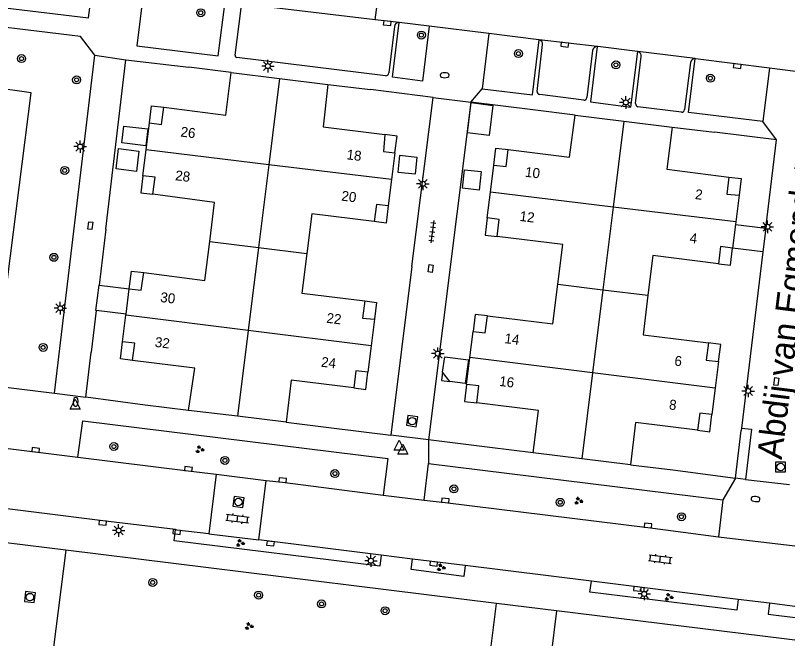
# Model space of a CAD drawing. Extents: x 131000 to 133014, y 396499 to 399001.
# Drawn here: x 131834.6 to 131912.1, y 397124 to 397186.5 of the extents above; entities that cross this region are included whole.
import ezdxf

# ---------------------------------------------------------------- set-up
doc = ezdxf.new("R2010")
doc.units = 0
for name, color, linetype in [('gg-afsc-erfafscheiding', 7, 'Continuous'), ('gg-afsc-muur', 7, 'Continuous'), ('gg-anno-huisnummerreeks BGT', 7, 'Continuous'), ('gg-anno-openbare ruimte label', 7, 'Continuous'), ('gg-bbg-bijgebouw', 7, 'Continuous'), ('gg-bbg-hoofdgebouw', 7, 'Continuous'), ('gg-bbg-luifel en loopbrug', 7, 'Continuous'), ('gg-bbg-tussenscheiding', 7, 'Continuous'), ('gg-knt-verharding', 7, 'Continuous'), ('gg-knt-verharding nz', 7, 'Continuous'), ('gt-grn-groengrens', 7, 'Continuous'), ('gt-grn-weggrens', 7, 'Continuous'), ('gt-symb-boom', 7, 'Continuous'), ('gt-symb-brandkraan', 7, 'Continuous'), ('gt-symb-groenvak', 7, 'Continuous'), ('gt-symb-klinker verharding', 7, 'Continuous'), ('gt-symb-kolk', 7, 'Continuous'), ('gt-symb-kolk center center', 7, 'Continuous'), ('gt-symb-lichtmast', 7, 'Continuous'), ('gt-symb-rioolschacht', 7, 'Continuous'), ('gt-symb-tegel verharding', 7, 'Continuous'), ('gt-symb-waterafsluiter', 7, 'Continuous')]:
    doc.layers.add(name, color=color, linetype=linetype)

# ---------------------------------------------------------------- blocks, each defined once
blk = doc.blocks.new('gt0-LMAST')
at = {"layer": 'gt-symb-lichtmast'}
for p, q in [((-0.182, 0.173), (-0.447, 0.438)), ((-0.005, 0.246), (-0.005, 0.621)), ((0.172, 0.173), (0.437, 0.438)), ((-0.255, -0.004), (-0.63, -0.004)), ((-0.182, -0.181), (-0.447, -0.446)), ((-0.005, -0.254), (-0.005, -0.629)), ((0.437, -0.446), (0.172, -0.181)), ((0.245, -0.004), (0.62, -0.004))]:
    blk.add_line(p, q, dxfattribs=at)
blk.add_circle((-0.005, -0.004), 0.25, dxfattribs=at)
blk = doc.blocks.new('gt0-KOLKCC')
at = {"layer": 'gt-symb-kolk center center'}
blk.add_lwpolyline([(-0.375, 0.2), (0.375, 0.2), (0.375, -0.2), (-0.375, -0.2)], close=True, dxfattribs=at)
blk = doc.blocks.new('gt0-BR')
at = {"layer": 'gt-symb-brandkraan'}
for centre, radius, start, end in [((-0.244, 0), 0.206, 107.56694, 252.43307), ((0.599, -2.664), 3, 106.89205, 107.56694), ((0, -0.691), 0.938, 73.10799, 106.89205), ((-0.599, -2.664), 3, 72.43309, 73.10799), ((0.244, 0), 0.206, 287.56695, 72.43309), ((0.599, 2.664), 3, 252.43307, 253.10797), ((0, 0.691), 0.938, 253.10797, 286.89206), ((-0.599, 2.664), 3, 286.89206, 287.56695)]:
    blk.add_arc(centre, radius, start, end, dxfattribs=at)
blk = doc.blocks.new('gt0-RS')
at = {"layer": 'gt-symb-rioolschacht'}
blk.add_lwpolyline([(-0.5, -0.5), (0.5, -0.5), (0.5, 0.5), (-0.5, 0.5)], close=True, dxfattribs=at)
blk.add_circle((0, 0), 0.375, dxfattribs=at)
blk = doc.blocks.new('gt0-KOLK')
at = {"layer": 'gt-symb-kolk'}
blk.add_lwpolyline([(0, 0), (0.375, 0), (0.375, 0.4), (-0.375, 0.4), (-0.375, 0), (0, 0)], dxfattribs=at)
blk = doc.blocks.new('gt0-BOOM')
at = {"layer": 'gt-symb-boom'}
for radius in [0.4, 0.2]:
    blk.add_circle((0, 0), radius, dxfattribs=at)
blk = doc.blocks.new('gt0-GRVAK')
at = {"layer": 'gt-symb-groenvak'}
for p, q in [((-0.11, 0.189), (-0.228, 0.24)), ((-0.182, 0.153), (0.088, 0.153)), ((-0.091, 0.211), (-0.156, 0.322)), ((-0.047, 0.214), (-0.047, 0.393)), ((-0.004, 0.211), (0.061, 0.322)), ((0.015, 0.189), (0.133, 0.24)), ((0.262, -0.052), (0.197, 0.059)), ((0.305, -0.049), (0.305, 0.13)), ((0.349, -0.052), (0.414, 0.059)), ((-0.245, -0.228), (-0.363, -0.177)), ((-0.318, -0.264), (-0.047, -0.264)), ((-0.226, -0.206), (-0.291, -0.095)), ((-0.183, -0.203), (-0.183, -0.024)), ((-0.139, -0.206), (-0.074, -0.095)), ((-0.12, -0.228), (-0.002, -0.177)), ((0.243, -0.074), (0.125, -0.023)), ((0.17, -0.11), (0.441, -0.11)), ((0.368, -0.074), (0.486, -0.023))]:
    blk.add_line(p, q, dxfattribs=at)
blk = doc.blocks.new('gt0-KL1')
at = {"layer": 'gt-symb-klinker verharding'}
for p, q in [((-1.15, 0.3), (1.15, 0.3)), ((-1, -0.3), (-1, 0.3)), ((-0.5, 0.3), (-0.5, 0.45)), ((0, -0.3), (0, 0.3)), ((0.5, 0.3), (0.5, 0.45)), ((1, -0.3), (1, 0.3)), ((-1.15, -0.3), (1.15, -0.3)), ((-0.5, -0.45), (-0.5, -0.3)), ((0.5, -0.45), (0.5, -0.3))]:
    blk.add_line(p, q, dxfattribs=at)
blk = doc.blocks.new('gt0-WAFSL')
at = {"layer": 'gt-symb-waterafsluiter'}
for p, q in [((-0.5, -0.333), (0, 0.667)), ((0, 0.667), (0.5, -0.333)), ((0.5, -0.333), (-0.5, -0.333))]:
    blk.add_line(p, q, dxfattribs=at)
blk = doc.blocks.new('gt0-TEG1')
at = {"layer": 'gt-symb-tegel verharding'}
for p, q in [((-1.125, 0), (1.125, 0)), ((-0.9, -0.25), (-0.9, 0.25)), ((-0.45, -0.25), (-0.45, 0.25)), ((0, -0.25), (0, 0.25)), ((0.45, -0.25), (0.45, 0.25)), ((0.9, -0.25), (0.9, 0.25))]:
    blk.add_line(p, q, dxfattribs=at)

msp = doc.modelspace()

# ---------------------------------------------------------------- linework, layer by layer
at = {"layer": 'gg-afsc-erfafscheiding'}
for p, q in [((131843.672, 397165.05), (131845.68, 397182.06)), ((131845.68, 397182.06), (131851.992, 397181.295)), ((131876.5, 397178.28), (131870.228, 397179.055)), ((131874.381, 397161.305), (131876.5, 397178.28)), ((131910.95, 397174.03), (131904.748, 397174.775)), ((131909.907, 397165.433), (131910.95, 397174.03)), ((131841.68, 397148.18), (131842.215, 397152.714)), ((131847.613, 397147.407), (131841.68, 397148.18)), ((131866.028, 397145.165), (131872.27, 397144.39)), ((131906.83, 397140.07), (131907.409, 397144.844)), ((131882.183, 397143.157), (131876.04, 397143.92)), ((131900.558, 397140.895), (131906.83, 397140.07))]:
    msp.add_line(p, q, dxfattribs=at)
at = {"layer": 'gg-afsc-muur'}
for p, q in [((131856.26, 397180.77), (131851.992, 397181.295)), ((131865.96, 397179.58), (131870.228, 397179.055)), ((131890.77, 397176.5), (131886.502, 397177.025)), ((131900.48, 397175.3), (131904.748, 397174.775)), ((131851.98, 397146.87), (131847.613, 397147.407)), ((131861.76, 397145.69), (131866.028, 397145.165)), ((131886.55, 397142.62), (131882.183, 397143.157)), ((131896.29, 397141.42), (131900.558, 397140.895))]:
    msp.add_line(p, q, dxfattribs=at)
at = {"layer": 'gg-bbg-bijgebouw'}
for p, q in [((131843.008, 397159.427), (131846.01, 397159.07)), ((131845.699, 397156.52), (131842.708, 397156.885)), ((131878.189, 397149.76), (131877.463, 397150.717))]:
    msp.add_line(p, q, dxfattribs=at)
for points in [[(131845.489, 397175.405), (131847.9, 397175.119), (131847.7, 397173.43), (131845.289, 397173.717), (131845.489, 397175.405)], [(131846.741, 397170.849), (131844.695, 397171.099), (131844.944, 397173.133), (131846.99, 397172.883), (131846.741, 397170.849)], [(131873.129, 397172.46), (131872.951, 397170.787), (131874.73, 397170.598), (131874.904, 397172.235), (131873.129, 397172.46)], [(131879.446, 397169.168), (131879.659, 397171.021), (131881.329, 397170.829), (131881.116, 397168.976), (131879.446, 397169.168)], [(131842.708, 397156.885), (131842.681, 397156.888), (131842.988, 397159.429), (131843.008, 397159.427)], [(131877.463, 397150.717), (131877.667, 397152.258), (131880.049, 397151.942), (131879.733, 397149.561), (131878.189, 397149.76)]]:
    msp.add_lwpolyline(points, dxfattribs=at)
at = {"layer": 'gg-bbg-hoofdgebouw'}
for p, q in [((131856.26, 397180.77), (131861.11, 397180.175)), ((131861.11, 397180.175), (131865.96, 397179.58)), ((131890.77, 397176.5), (131895.625, 397175.9)), ((131847.717, 397173.012), (131848.05, 397175.73)), ((131895.625, 397175.9), (131900.48, 397175.3)), ((131847.4, 397170.42), (131847.717, 397173.012)), ((131872.68, 397172.72), (131872.343, 397170.037)), ((131882.246, 397168.754), (131882.58, 397171.48)), ((131872.343, 397170.037), (131872.01, 397167.38)), ((131881.93, 397166.18), (131882.246, 397168.754)), ((131907.21, 397168.45), (131906.878, 397165.782)), ((131906.847, 397165.532), (131906.55, 397163.15)), ((131906.878, 397165.782), (131906.847, 397165.532)), ((131845.36, 397153.74), (131845.685, 397156.407)), ((131845.685, 397156.407), (131845.699, 397156.52)), ((131870.62, 397156.02), (131870.293, 397153.336)), ((131880.199, 397152.169), (131880.52, 397154.8)), ((131870.293, 397153.336), (131869.97, 397150.69)), ((131879.87, 397149.48), (131880.199, 397152.169)), ((131905.14, 397151.76), (131904.811, 397149.107)), ((131904.811, 397149.107), (131904.48, 397146.44)), ((131856.87, 397146.28), (131851.98, 397146.87)), ((131861.76, 397145.69), (131856.87, 397146.28)), ((131891.421, 397142.02), (131886.55, 397142.62)), ((131896.29, 397141.42), (131891.421, 397142.02))]:
    msp.add_line(p, q, dxfattribs=at)
for points in [[(131849.5, 397177.29), (131855.7, 397176.5), (131856.26, 397180.77)], [(131865.96, 397179.58), (131865.47, 397175.32), (131871.67, 397174.55)], [(131848.05, 397175.73), (131849.25, 397175.57), (131849.5, 397177.29)], [(131884.03, 397173.04), (131890.2, 397172.28), (131890.77, 397176.5)], [(131900.48, 397175.3), (131899.95, 397171.06), (131906.18, 397170.28)], [(131871.67, 397174.55), (131871.52, 397172.83), (131872.68, 397172.72)], [(131882.58, 397171.48), (131883.82, 397171.33), (131884.03, 397173.04)], [(131848.4, 397168.55), (131848.62, 397170.28), (131847.4, 397170.42)], [(131906.18, 397170.28), (131905.97, 397168.57), (131907.21, 397168.45)], [(131854.09, 397163.819), (131854.58, 397167.73), (131848.4, 397168.55)], [(131872.01, 397167.38), (131870.81, 397167.53), (131870.6, 397165.82)], [(131870.6, 397165.82), (131864.34, 397166.6), (131863.845, 397162.62)], [(131882.93, 397164.31), (131883.14, 397166.03), (131881.93, 397166.18)], [(131889.02, 397159.526), (131889.51, 397163.5), (131882.93, 397164.31)], [(131847.47, 397160.69), (131853.6, 397159.91), (131854.09, 397163.819)], [(131906.55, 397163.15), (131905.34, 397163.3), (131905.13, 397161.58)], [(131863.845, 397162.62), (131863.35, 397158.64), (131869.64, 397157.85)], [(131905.13, 397161.58), (131898.55, 397162.4), (131898.055, 397158.425)], [(131846.01, 397159.07), (131847.21, 397158.92), (131847.47, 397160.69)], [(131881.96, 397156.35), (131888.53, 397155.55), (131889.02, 397159.526)], [(131869.64, 397157.85), (131869.42, 397156.13), (131870.62, 397156.02)], [(131898.055, 397158.425), (131897.56, 397154.45), (131904.13, 397153.64)], [(131880.52, 397154.8), (131881.73, 397154.65), (131881.96, 397156.35)], [(131846.34, 397151.89), (131846.57, 397153.61), (131845.36, 397153.74)], [(131904.13, 397153.64), (131903.91, 397151.92), (131905.14, 397151.76)], [(131851.98, 397146.87), (131852.59, 397151.1), (131846.34, 397151.89)], [(131869.97, 397150.69), (131868.76, 397150.84), (131868.55, 397149.12)], [(131868.55, 397149.12), (131862.26, 397149.89), (131861.76, 397145.69)], [(131880.88, 397147.62), (131881.08, 397149.33), (131879.87, 397149.48)], [(131886.55, 397142.62), (131887.08, 397146.86), (131880.88, 397147.62)], [(131904.48, 397146.44), (131903.26, 397146.59), (131903.04, 397144.88)], [(131903.04, 397144.88), (131896.81, 397145.65), (131896.29, 397141.42)]]:
    msp.add_lwpolyline(points, dxfattribs=at)
at = {"layer": 'gg-bbg-luifel en loopbrug'}
for p, q in [((131906.847, 397165.532), (131909.874, 397165.164)), ((131909.874, 397165.164), (131909.585, 397162.782)), ((131909.585, 397162.782), (131906.55, 397163.15))]:
    msp.add_line(p, q, dxfattribs=at)
for points in [[(131848.05, 397175.73), (131848.266, 397177.445), (131849.5, 397177.29)], [(131879.948, 397174.733), (131880.323, 397177.75), (131882.506, 397177.479), (131882.131, 397174.462), (131879.948, 397174.733)], [(131872.68, 397172.72), (131872.891, 397174.396), (131871.67, 397174.55)], [(131882.58, 397171.48), (131882.796, 397173.195), (131884.03, 397173.04)], [(131847.4, 397170.42), (131847.184, 397168.703), (131848.4, 397168.55)], [(131906.18, 397170.28), (131907.421, 397170.124), (131907.21, 397168.45)], [(131872.01, 397167.38), (131871.795, 397165.67), (131870.6, 397165.82)], [(131881.93, 397166.18), (131881.714, 397164.463), (131882.93, 397164.31)], [(131905.13, 397161.58), (131906.334, 397161.429), (131906.55, 397163.15)], [(131846.01, 397159.07), (131846.233, 397160.846), (131847.47, 397160.69)], [(131869.64, 397157.85), (131870.831, 397157.7), (131870.62, 397156.02)], [(131881.96, 397156.35), (131880.734, 397156.504), (131880.52, 397154.8)], [(131846.34, 397151.89), (131845.146, 397152.04), (131845.36, 397153.74)], [(131905.14, 397151.76), (131905.357, 397153.486), (131904.13, 397153.64)], [(131868.55, 397149.12), (131869.754, 397148.969), (131869.97, 397150.69)], [(131877.463, 397150.717), (131877.35, 397149.868), (131878.189, 397149.76)], [(131879.87, 397149.48), (131879.655, 397147.774), (131880.88, 397147.62)], [(131903.04, 397144.88), (131904.264, 397144.726), (131904.48, 397146.44)]]:
    msp.add_lwpolyline(points, dxfattribs=at)
at = {"layer": 'gg-bbg-tussenscheiding'}
for p, q in [((131861.11, 397180.175), (131860.028, 397171.525)), ((131895.625, 397175.9), (131894.554, 397167.269)), ((131860.028, 397171.525), (131847.717, 397173.012)), ((131860.028, 397171.525), (131858.989, 397163.217)), ((131872.343, 397170.037), (131860.028, 397171.525)), ((131894.554, 397167.269), (131882.246, 397168.754)), ((131894.554, 397167.269), (131893.525, 397158.977)), ((131906.878, 397165.782), (131894.554, 397167.269)), ((131854.09, 397163.819), (131858.989, 397163.217)), ((131858.989, 397163.217), (131857.945, 397154.877)), ((131858.989, 397163.217), (131863.845, 397162.62)), ((131889.02, 397159.526), (131893.525, 397158.977)), ((131845.699, 397156.52), (131846.01, 397159.07)), ((131893.525, 397158.977), (131892.491, 397150.64)), ((131893.525, 397158.977), (131898.055, 397158.425)), ((131857.945, 397154.877), (131845.685, 397156.407)), ((131857.945, 397154.877), (131856.87, 397146.28)), ((131870.293, 397153.336), (131857.945, 397154.877)), ((131892.491, 397150.64), (131880.199, 397152.169)), ((131892.491, 397150.64), (131891.421, 397142.02)), ((131904.811, 397149.107), (131892.491, 397150.64))]:
    msp.add_line(p, q, dxfattribs=at)
at = {"layer": 'gg-knt-verharding'}
for p, q in [((131870.701, 397186.07), (131871.424, 397191.519)), ((131856.649, 397182.504), (131857.239, 397187.23)), ((131870.701, 397186.07), (131856.916, 397187.691)), ((131872.624, 397185.394), (131872.071, 397180.725)), ((131882.101, 397184.678), (131876.113, 397185.429)), ((131882.101, 397184.678), (131881.428, 397179.151)), ((131886.937, 397178.875), (131887.492, 397183.576)), ((131838.53, 397148.593), (131842.574, 397182.523)), ((131892.501, 397182.974), (131891.935, 397178.253)), ((131871.745, 397180.456), (131856.81, 397182.274)), ((131896.805, 397177.649), (131897.383, 397182.389)), ((131902.339, 397181.774), (131901.735, 397177.047)), ((131910.239, 397181.229), (131909.579, 397175.858)), ((131910.239, 397181.229), (131917.319, 397180.362)), ((131891.613, 397177.991), (131887.198, 397178.555)), ((131880.3, 397177.81), (131876.04, 397143.92)), ((131886.502, 397177.025), (131880.3, 397177.81)), ((131901.413, 397176.784), (131897.05, 397177.344)), ((131843.672, 397165.05), (131843.008, 397159.427)), ((131909.907, 397165.433), (131909.874, 397165.164)), ((131909.585, 397162.782), (131907.44, 397145.099)), ((131874.381, 397161.305), (131872.27, 397144.39)), ((131842.708, 397156.885), (131842.215, 397152.714)), ((131820.969, 397150.751), (131838.53, 397148.593)), ((131907.44, 397145.099), (131907.409, 397144.844)), ((131828.705, 397143.668), (131840.88, 397142.176)), ((131875.618, 397137.862), (131876.055, 397141.525)), ((131876.055, 397141.525), (131905.57, 397137.9)), ((131854.741, 397140.473), (131854.003, 397134.478)), ((131854.741, 397140.473), (131859.765, 397139.839)), ((131907.845, 397139.936), (131906.83, 397140.07)), ((131859.008, 397133.867), (131859.765, 397139.839)), ((131871.508, 397138.366), (131875.618, 397137.862)), ((131905.57, 397137.9), (131905.118, 397134.194)), ((131854.003, 397134.478), (131859.008, 397133.867)), ((131871.298, 397132.339), (131859.008, 397133.867)), ((131905.118, 397134.194), (131913.376, 397133.198)), ((131839.65, 397132.84), (131833.69, 397133.58)), ((131839.65, 397132.84), (131838.392, 397122.827)), ((131882.85, 397127.501), (131839.65, 397132.84)), ((131874.431, 397131.946), (131871.298, 397132.339)), ((131879.736, 397131.296), (131874.431, 397131.946)), ((131892.385, 397129.738), (131879.736, 397131.296)), ((131907.102, 397127.903), (131892.385, 397129.738)), ((131910.243, 397127.507), (131907.102, 397127.903)), ((131881.574, 397117.283), (131882.85, 397127.501)), ((131888.89, 397126.755), (131882.85, 397127.501)), ((131888.89, 397126.755), (131887.601, 397116.576)), ((131932.1, 397121.415), (131888.89, 397126.755))]:
    msp.add_line(p, q, dxfattribs=at)
for points in [[(131827.009, 397191.489), (131826.587, 397188.122), (131841.946, 397186.248), (131842.364, 397189.558)], [(131847.464, 397188.915), (131846.795, 397183.463), (131854.932, 397182.459), (131855.631, 397187.856)], [(131842.574, 397182.523), (131841.127, 397184.394), (131827.295, 397186.062), (131825.157, 397184.653)], [(131876.113, 397185.429), (131875.448, 397179.916), (131872.44, 397180.295), (131873.088, 397185.786)], [(131876.113, 397185.429), (131873.116, 397185.784), (131873.088, 397185.786)], [(131887.138, 397184.061), (131887.107, 397184.067), (131882.101, 397184.678)], [(131881.428, 397179.151), (131886.478, 397178.541), (131887.138, 397184.061)], [(131892.964, 397183.391), (131892.29, 397177.819), (131896.35, 397177.306), (131897.048, 397182.884)], [(131897.048, 397182.884), (131897.008, 397182.891), (131893.013, 397183.388), (131892.964, 397183.391)], [(131909.579, 397175.858), (131902.121, 397176.771), (131902.781, 397182.165)], [(131902.781, 397182.165), (131902.823, 397182.163), (131910.239, 397181.229)], [(131840.88, 397142.176), (131841.365, 397145.831), (131871.958, 397142.038), (131871.508, 397138.366)], [(131907.44, 397145.099), (131908.457, 397144.976), (131907.845, 397139.936)], [(131840.88, 397142.176), (131851.931, 397140.799), (131854.741, 397140.473)], [(131859.765, 397139.839), (131861.393, 397139.661), (131871.508, 397138.366)], [(131875.618, 397137.862), (131877.709, 397137.623), (131898.041, 397135.116), (131905.118, 397134.194)], [(131850.649, 397134.92), (131843.377, 397135.785), (131830.581, 397137.398)], [(131871.298, 397132.339), (131871.154, 397131.248), (131850.522, 397133.793), (131850.649, 397134.92)], [(131854.003, 397134.478), (131850.804, 397134.858), (131850.649, 397134.92)], [(131879.736, 397131.296), (131879.58, 397130.185), (131874.302, 397130.892), (131874.431, 397131.946)], [(131907.102, 397127.903), (131906.975, 397126.82), (131892.241, 397128.636), (131892.385, 397129.738)], [(131910.243, 397127.507), (131910.116, 397126.429), (131929.318, 397124.057), (131929.446, 397125.143)], [(131929.446, 397125.143), (131917.356, 397126.596), (131910.243, 397127.507)]]:
    msp.add_lwpolyline(points, dxfattribs=at)
for centre, radius, start, end in [((131873.073, 397185.334), 0.453, 88.04431, 172.33978), ((131887.042, 397183.619), 0.452, 354.5052, 77.74598), ((131892.996, 397182.89), 0.502, 93.68335, 170.33208), ((131896.894, 397182.419), 0.49, 356.51975, 71.65799), ((131856.869, 397182.487), 0.221, 175.50143, 254.48261), ((131902.782, 397181.719), 0.446, 90.07021, 172.92272), ((131871.763, 397180.766), 0.311, 266.64756, 352.40816), ((131887.234, 397178.851), 0.298, 175.30064, 263.10245), ((131891.623, 397178.308), 0.317, 268.26925, 349.99881), ((131897.147, 397177.673), 0.343, 183.97518, 253.57316), ((131901.433, 397177.088), 0.305, 266.21653, 352.26532)]:
    msp.add_arc(centre, radius, start, end, dxfattribs=at)
at = {"layer": 'gg-knt-verharding nz'}
for p, q in [((131873.088, 397185.786), (131870.701, 397186.07)), ((131892.964, 397183.391), (131887.138, 397184.061)), ((131902.781, 397182.165), (131897.048, 397182.884))]:
    msp.add_line(p, q, dxfattribs=at)
at = {"layer": 'gt-grn-groengrens'}
msp.add_lwpolyline([(131828.983, 397153.36), (131832.861, 397152.88), (131836.18, 397178.734), (131832.377, 397179.284), (131832.228, 397179.144), (131828.983, 397153.36)], dxfattribs=at)
at = {"layer": 'gt-grn-weggrens'}
for p, q in [((131842.574, 397182.523), (131845.68, 397182.06)), ((131880.3, 397177.81), (131881.428, 397179.151)), ((131876.5, 397178.28), (131880.3, 397177.81)), ((131910.95, 397174.03), (131909.579, 397175.858)), ((131838.53, 397148.593), (131841.68, 397148.18)), ((131876.04, 397143.92), (131872.27, 397144.39)), ((131876.04, 397143.92), (131876.055, 397141.525)), ((131906.83, 397140.07), (131905.57, 397137.9)), ((131907.845, 397139.936), (131912.261, 397139.42))]:
    msp.add_line(p, q, dxfattribs=at)

# ---------------------------------------------------------------- block references
at = {"layer": 'gt-symb-boom'}
for p in [(131853.188, 397186.774), (131875.33, 397184.535), (131835.216, 397182.165), (131885.069, 397182.667), (131894.843, 397181.539), (131840.737, 397180.035), (131904.317, 397180.204), (131839.549, 397170.942), (131838.467, 397162.226), (131837.383, 397153.187), (131844.48, 397143.243), (131855.62, 397141.849), (131866.659, 397140.528), (131878.598, 397138.99), (131889.254, 397137.641), (131901.42, 397136.197), (131848.378, 397129.6), (131859, 397128.329), (131865.313, 397127.443), (131871.688, 397126.762)]:
    msp.add_blockref('gt0-BOOM', p, dxfattribs=at)
at = {"layer": 'gt-symb-brandkraan'}
msp.add_blockref('gt0-BR', (131877.664, 397180.501), dxfattribs=at)
for p, rotation in [((131840.647, 397147.724), -95.2774060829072), ((131908.845, 397137.964), -5.682084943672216)]:
    msp.add_blockref('gt0-BR', p, dxfattribs=dict(at, rotation=rotation))
at = {"layer": 'gt-symb-groenvak'}
for p in [(131853.079, 397142.946), (131891.081, 397137.784), (131857.141, 397133.552), (131877.285, 397131.097), (131900.138, 397128.135), (131858.026, 397125.209)]:
    msp.add_blockref('gt0-GRVAK', p, dxfattribs=at)
at = {"layer": 'gt-symb-klinker verharding'}
for p, rotation in [((131856.887, 397136.006), -7.004259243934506), ((131899.291, 397131.943), -7.181878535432)]:
    msp.add_blockref('gt0-KL1', p, dxfattribs=dict(at, rotation=rotation))
at = {"layer": 'gt-symb-kolk'}
for p, rotation in [((131871.924, 397185.925), 173.2463205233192), ((131889.731, 397183.766), 173.0021049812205), ((131907.035, 397181.623), 173.0021049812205), ((131836.607, 397142.7), -7.00425924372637), ((131851.931, 397140.799), -7.125016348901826), ((131861.393, 397139.661), -6.200970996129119), ((131877.709, 397137.623), -6.549091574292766), ((131843.377, 397135.785), 173.22321717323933), ((131898.041, 397135.116), -7.00425924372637), ((131850.804, 397134.858), 173.22321716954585), ((131860.213, 397133.708), 172.93185994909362), ((131876.589, 397131.679), 173.0525893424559), ((131897.014, 397129.157), 172.93185994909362)]:
    msp.add_blockref('gt0-KOLK', p, dxfattribs=dict(at, rotation=rotation))
at = {"layer": 'gt-symb-kolk center center'}
for p, rotation in [((131842.12, 397165.402), 83.48157272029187), ((131876.254, 397161.099), 81.82196667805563), ((131910.928, 397149.759), 83.24632052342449)]:
    msp.add_blockref('gt0-KOLKCC', p, dxfattribs=dict(at, rotation=rotation))
at = {"layer": 'gt-symb-lichtmast'}
for p in [(131859.941, 397181.415), (131895.831, 397177.772), (131841.106, 397173.342), (131875.473, 397169.61), (131910.047, 397165.294), (131839.113, 397157.129), (131876.981, 397152.567), (131908.111, 397148.814), (131844.964, 397134.822), (131870.272, 397131.784), (131897.691, 397128.453)]:
    msp.add_blockref('gt0-LMAST', p, dxfattribs=at)
at = {"layer": 'gt-symb-rioolschacht'}
for p, rotation in [((131874.397, 397145.791), 80.97080115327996), ((131856.977, 397137.674), 171.89420641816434), ((131836.055, 397128.13), 83.96999119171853)]:
    msp.add_blockref('gt0-RS', p, dxfattribs=dict(at, rotation=rotation))
msp.add_blockref('gt0-RS', (131911.364, 397141.186), dxfattribs=at)
at = {"layer": 'gt-symb-tegel verharding', "rotation": -97.181878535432}
msp.add_blockref('gt0-TEG1', (131876.428, 397164.795), dxfattribs=at)
at = {"layer": 'gt-symb-waterafsluiter'}
for p in [(131840.611, 397147.328), (131873.094, 397143.207), (131873.474, 397142.815)]:
    msp.add_blockref('gt0-WAFSL', p, dxfattribs=at)

# ---------------------------------------------------------------- texts
at = {"layer": 'gg-anno-huisnummerreeks BGT'}
for s, rotation, p in [('26', 353, (131851.128, 397174.353)), ('18', 352.8, (131867.783, 397172.071)), ('28', 353.1, (131850.593, 397169.972)), ('10', 353, (131885.685, 397170.32)), ('20', 352.9, (131867.264, 397167.924)), ('2', 352.9, (131902.742, 397168.084)), ('12', 353, (131885.141, 397165.887)), ('4', 352.9, (131902.196, 397163.694)), ('30', 353.1, (131849.097, 397157.75)), ('22', 353.1, (131865.766, 397155.669)), ('32', 353.1, (131848.548, 397153.252)), ('14', 353.1, (131883.624, 397153.624)), ('6', 352.9, (131900.67, 397151.374)), ('24', 353.1, (131865.227, 397151.255)), ('16', 353.1, (131883.099, 397149.327)), ('8', 352.9, (131900.125, 397146.977))]:
    msp.add_text(s, height=1, rotation=rotation, dxfattribs=at).set_placement(p)
at = {"layer": 'gg-anno-openbare ruimte label'}
msp.add_text('Abdij van Egmondstraat', height=2.5, rotation=82.9, dxfattribs=at).set_placement((131911.47, 397141.867))

doc.saveas('drawing.dxf')
